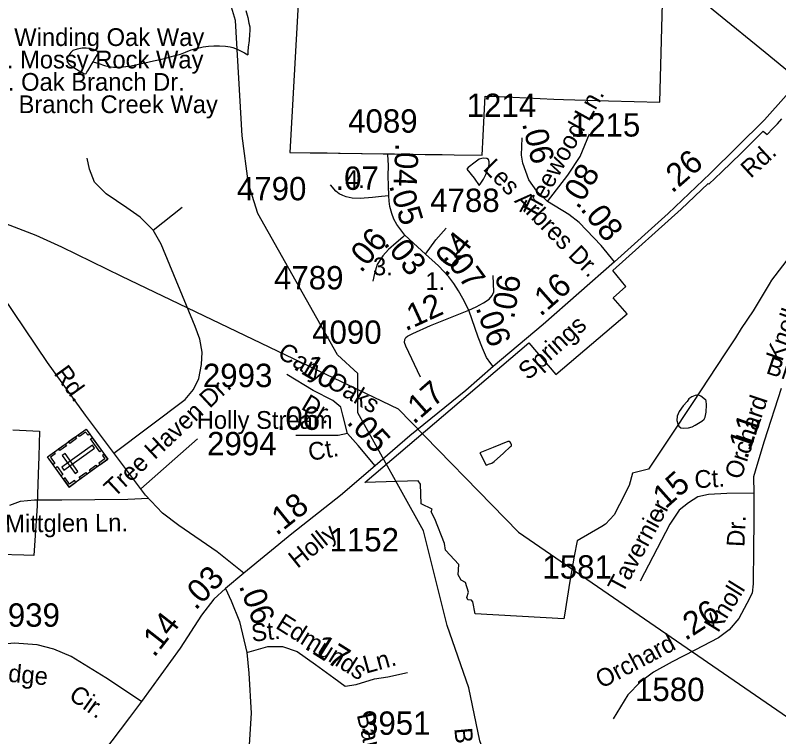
# Model space of a CAD drawing. Extents: x 2001466 to 2224147, y 644118 to 847247.
# Drawn here: x 2063438 to 2067521, y 704520 to 708382 of the extents above; entities that cross this region are included whole.
import ezdxf

# ---------------------------------------------------------------- set-up
doc = ezdxf.new("R2010")
doc.units = 0
for name, color, linetype in [('Exist Boundary Political City Limit New', 7, 'Continuous'), ('Exist Cultural Cemetery CELL', 7, 'Continuous'), ('Exist Hydrographic Creek Single Shore', 7, 'Continuous'), ('Exist Hydrographic Misc Water Feature', 7, 'Continuous'), ('Exist Road Non-System Type 51', 7, 'Continuous'), ('Exist Road Non-System Type 51 Label', 7, 'Continuous'), ('Exist Road Secondary Mileage Hundredths English Label', 7, 'Continuous'), ('Exist Road Secondary Type 51 Attributed', 7, 'Continuous'), ('Exist Road Secondary Type 51 Label', 7, 'Continuous'), ('Exist Road Secondary Type 51 Number Label', 7, 'Continuous'), ('Exist Utilities Electrical Transmission Line', 7, 'Continuous'), ('Map Preparation Boundary City Limit Buffer Line', 7, 'Continuous')]:
    doc.layers.add(name, color=color, linetype=linetype)

msp = doc.modelspace()

# ---------------------------------------------------------------- linework, layer by layer
at = {"layer": 'Exist Boundary Political City Limit New'}
for points in [[(2064963.9, 708667.1), (2064906.8, 707647.5), (2065015.1, 707646.1), (2065106.6, 707644.6), (2065166.4, 707643.9), (2065175.4, 707643.6), (2065289, 707642.1), (2065292.8, 707642.2), (2065406, 707640.6), (2065466, 707639.6), (2065566, 707638.2), (2065629.8, 707637.2), (2065633, 707637.2), (2065634.6, 707637.3), (2065720.5, 707636.2), (2065784.4, 707635.2), (2065934.8, 707632.9), (2065940.2, 707736.5), (2065948.1, 707881), (2065951.9, 707949.2), (2066025.6, 707946.1), (2066318.8, 707932.9), (2066370.4, 707931.2), (2066610.9, 707924.5), (2066885.5, 707916.4), (2066903.6, 708580.2)], [(2067664, 707200.9), (2067482.9, 706964.1), (2067470, 706942.8), (2067383.9, 706800.6), (2067319.8, 706704.7), (2067290.4, 706656.1), (2067233.2, 706569.3), (2067147.2, 706439), (2067061.4, 706308.7), (2066935.9, 706119.2), (2066825.5, 705952.4), (2066738.8, 705931.6), (2066722, 705864.4), (2066669.9, 705764.2), (2066641.1, 705708.9), (2066595.1, 705657.9), (2066575, 705646.1), (2066442.4, 705568.8), (2066427.6, 705486.3), (2066403.8, 705353.4), (2066374.6, 705170.5), (2066371.5, 705150.8), (2065897.2, 705178), (2065884.2, 705241.8), (2065877.8, 705251.4), (2065858.1, 705252.4), (2065852.5, 705264.8), (2065861.8, 705294.8), (2065845.5, 705345.6), (2065823.2, 705357.7), (2065807, 705386.1), (2065810.4, 705441.8), (2065739.2, 705518.9), (2065733.8, 705554.3), (2065682.4, 705685.9), (2065662.2, 705723.4), (2065667.4, 705739.2), (2065608, 705767.4), (2065604.5, 705872.7), (2065593.4, 705889.9), (2065306.9, 705880.6), (2066184.4, 706628.9), (2066329.6, 706458.9), (2066709.8, 706783.7), (2066636.1, 706869.6), (2066704.2, 706930.8), (2066633.5, 707014.9), (2067000.1, 707344.6), (2067143.8, 707481.4), (2067147.4, 707477.8), (2067215, 707542.2), (2067268.2, 707593.5), (2067318.4, 707642.4), (2067369, 707692.5), (2067419.4, 707743.1), (2067437.5, 707761.1), (2067458.8, 707744.1), (2067490.1, 707775.7), (2067514.6, 707800.9), (2067538.6, 707826.7)], [(2063424, 706162.9), (2063567.9, 706156.6), (2063563, 706020.2), (2063559.6, 705925.4), (2063555.8, 705816.8), (2063555, 705761.7), (2063554.6, 705756.7), (2063536.1, 705489.8), (2063483.1, 705491.3), (2063351.6, 705495.2)]]:
    msp.add_lwpolyline(points, dxfattribs=at)
at = {"layer": 'Exist Cultural Cemetery CELL'}
for points in [[(2063725.9, 705856.9), (2063609.9, 706018.6), (2063816.8, 706167.1), (2063932.8, 706005.3)], [(2063836.1, 706140.2), (2063826.8, 706133.5), (2063813.9, 706151.3), (2063781.1, 706127.8), (2063774.6, 706136.8), (2063816.8, 706167.1)], [(2063764.7, 706115.7), (2063729.5, 706090.5), (2063722.9, 706099.7), (2063758.1, 706125)], [(2063890, 706045.3), (2063840.5, 706114.3), (2063849.8, 706120.9), (2063899.3, 706052)], [(2063711.1, 706077.3), (2063675.9, 706052.1), (2063669.3, 706061.3), (2063704.5, 706086.6)], [(2063686.2, 705962.5), (2063697.1, 705947.4), (2063861.9, 706065.6), (2063851, 706080.8)], [(2063645.1, 706044), (2063651.7, 706034.8), (2063625.5, 706016), (2063649.2, 705983), (2063640.1, 705976.6), (2063609.9, 706018.7)], [(2063757.5, 705929.7), (2063772.6, 705940.6), (2063704, 706036.3), (2063688.8, 706025.4)], [(2063913.5, 706032.2), (2063904.2, 706025.5), (2063917, 706007.6), (2063884.2, 705984), (2063890.7, 705975), (2063932.8, 706005.2)], [(2063682.8, 705917.1), (2063652.6, 705959.2), (2063661.8, 705965.8), (2063692, 705923.7)], [(2063876, 705964.5), (2063840.8, 705939.3), (2063834.2, 705948.5), (2063869.4, 705973.8)], [(2063761.1, 705882.1), (2063754.5, 705891.3), (2063728.4, 705872.6), (2063704.7, 705905.5), (2063695.7, 705899.1), (2063725.9, 705856.9)], [(2063821.4, 705925.3), (2063786.2, 705900.1), (2063779.6, 705909.3), (2063814.8, 705934.6)]]:
    msp.add_lwpolyline(points, close=True, dxfattribs=at)
at = {"layer": 'Exist Hydrographic Creek Single Shore'}
for points in [[(2065269.4, 706379.4), (2065269.4, 706463.6), (2065161.3, 706564.2), (2064734.4, 707321), (2064684.4, 707479.4), (2064650.4, 707736), (2064616.5, 708353.6), (2064540.4, 708604.4), (2064273.5, 709003.6), (2064014.5, 709268), (2063530.6, 709576.5)], [(2066370.1, 701890.9), (2066243.2, 702500.2), (2066059.3, 702815.6), (2066034.3, 702940.8), (2066050.2, 703298), (2066149.3, 703624.1), (2066140.3, 703906.5), (2065923.3, 704498.2), (2065864.3, 704781.5), (2065747.4, 705115.3), (2065621.3, 705623.1), (2065269.4, 706253.6), (2065269.4, 706379.4)]]:
    msp.add_lwpolyline(points, dxfattribs=at)
at = {"layer": 'Exist Hydrographic Misc Water Feature'}
for points in [[(2064671.1, 708406.5), (2064681.7, 708370.4), (2064687.5, 708338.6), (2064691.8, 708320.6), (2064691.4, 708298.7), (2064689.7, 708280.7), (2064687.9, 708246.5), (2064684, 708210.6), (2064681.5, 708188.6), (2064681.5, 708170.4)], [(2063854.1, 708132.8), (2063858, 708139.1), (2063877.9, 708171), (2063881.8, 708177.3), (2063882, 708180.8), (2063879.8, 708185.3), (2063875.9, 708189.1), (2063861.7, 708196.9), (2063837.7, 708203), (2063816, 708205.1), (2063795.9, 708204.9), (2063768.2, 708201), (2063745.9, 708192.6), (2063734, 708182.6), (2063724.1, 708168.7), (2063717.8, 708156.7), (2063716.1, 708146.8), (2063715.9, 708132.7), (2063724.1, 708120.9), (2063736, 708110.9), (2063750, 708102.7), (2063780.3, 708084.8), (2063808.2, 708068.8), (2063812.1, 708069), (2063816.2, 708070.8), (2063820.1, 708077.1), (2063826.3, 708085.1), (2063854.1, 708132.8)], [(2063854.1, 708132.8), (2063883.9, 708123), (2063914.2, 708113.1), (2063937.8, 708107.1), (2063963.8, 708103.2), (2063990.3, 708103.2), (2064014.1, 708105.3), (2064058, 708111.6), (2064096.3, 708119.6), (2064129.9, 708127.5), (2064177.9, 708137.6), (2064212, 708145.8), (2064248.3, 708153.8), (2064286, 708163.8), (2064321.7, 708173.9), (2064348.1, 708184.1), (2064377.6, 708196.2), (2064405.7, 708204.1), (2064442, 708212), (2064472, 708216), (2064499.4, 708218.3), (2064529.6, 708218.2), (2064561.6, 708216.2), (2064587.8, 708212.2), (2064601.6, 708208.5), (2064624.1, 708200.2), (2064664.1, 708180.3), (2064681.5, 708170.4)], [(2065892.8, 707509), (2065918.6, 707471), (2065924.8, 707477), (2065942.6, 707505), (2065954.7, 707529.2), (2065968.6, 707567.2), (2065972.7, 707583.3), (2065972.3, 707597.1), (2065968.4, 707609.1), (2065960.6, 707615.1), (2065940.5, 707617), (2065932.5, 707614.9), (2065918.6, 707610.9), (2065896.9, 707594.8), (2065860.8, 707567), (2065852.6, 707558.9), (2065892.8, 707509)], [(2067010.7, 706291.3), (2066989.2, 706261.4), (2066982.8, 706249.4), (2066978.9, 706235.4), (2066976.9, 706213.3), (2066981.2, 706195.3), (2066986.7, 706183.4), (2066997, 706173.4), (2067010.7, 706171.3), (2067039.2, 706173.5), (2067058.9, 706179.4), (2067075.1, 706187.5), (2067110.6, 706209.3), (2067122.9, 706219.6), (2067128.6, 706231.3), (2067132.7, 706257.5), (2067134.6, 706297.3), (2067132.9, 706317.5), (2067130.5, 706321.5), (2067120.8, 706331.5), (2067104.4, 706343.3), (2067090.5, 706349.4), (2067074.5, 706347.4), (2067056.6, 706339.6), (2067040.4, 706329.4), (2067030.8, 706315.1), (2067010.7, 706291.3)], [(2065993.2, 706067.6), (2065923.1, 706039.2), (2065955.5, 705973.5), (2065961.5, 705975.5), (2065969.3, 705979.5), (2065987.3, 705985.3), (2065999.8, 705993.6), (2066049.6, 706037.5), (2066087.4, 706073.6), (2066091.5, 706077.4), (2066091.7, 706083.5), (2066089.2, 706091.6), (2066085.5, 706097.4), (2066079, 706099.6), (2066073, 706099.7), (2065993.2, 706067.6)]]:
    msp.add_lwpolyline(points, dxfattribs=at)
at = {"layer": 'Exist Road Non-System Type 51'}
msp.add_line((2064108.6, 705846.5), (2064412.5, 706114.1), dxfattribs=at)
for points in [[(2064174.8, 707231.9), (2064106, 707300.7), (2064034.1, 707350.8), (2063924.7, 707425.9), (2063862.1, 707488.5), (2063834, 707557.3), (2063821.5, 707616.8)], [(2064174.8, 707231.9), (2064331.2, 707353.9)], [(2063964.4, 706038.7), (2064346.8, 706325), (2064390.6, 706378.2), (2064418.8, 706437.7), (2064434.4, 706512.8), (2064437.5, 706578.5), (2064425, 706647.3), (2064400, 706716.2), (2064218.6, 707156.8), (2064174.8, 707231.9)], [(2063408.7, 705759.9), (2063465, 705781.8), (2063540, 705788), (2063687, 705788), (2064040.4, 705791.2), (2064149.5, 705796.5)]]:
    msp.add_lwpolyline(points, dxfattribs=at)
at = {"layer": 'Exist Road Secondary Type 51 Attributed'}
for points in [[(2064660.6, 705396), (2064517.4, 705509.7), (2064312.2, 705651.8), (2064225.4, 705716.6), (2064133.9, 705812.9), (2063812.8, 706240.8), (2063609.2, 706523.5), (2063185.5, 707152), (2062988.2, 707431.5), (2062820.2, 707658.9), (2062735, 707788.4), (2062602.4, 708022.1), (2062550.3, 708099.4), (2062420.9, 708208.4), (2062008.3, 708551.1), (2061830, 708702.7), (2061691.1, 708802.2), (2061549.1, 708871.6), (2061400.7, 708917.4), (2061103.3, 708998), (2060850.8, 709059.6)], [(2067628.2, 708035.2), (2067448.3, 708182.1), (2067190.3, 708393.7), (2066882.2, 708648.7), (2066736.2, 708773.5), (2066630.9, 708859.5)], [(2067628.2, 708035.2), (2067561.4, 707951.8), (2067445.8, 707822.3), (2067154.6, 707534.9), (2066929, 707320.1), (2066642.6, 707061.2)], [(2066283.6, 707384.1), (2066392.5, 707526.2), (2066458.7, 707625.7), (2066509.2, 707747.3)], [(2066283.6, 707384.1), (2066226.8, 707439.4), (2066184.2, 707501), (2066152.6, 707589.4), (2066144.7, 707633.6), (2066149.4, 707725.2)], [(2065435, 707415.8), (2065433.5, 707470.2), (2065431.7, 707521.2), (2065433.4, 707579.5), (2065430.8, 707634.3)], [(2065435, 707415.8), (2065396.5, 707411.2), (2065348.5, 707407.1), (2065283.2, 707401.9), (2065238.8, 707402), (2065207.4, 707409.8), (2065190.5, 707416.4), (2065169.6, 707426.8), (2065152.6, 707439.9), (2065123.8, 707473.8)], [(2065522.1, 707205.4), (2065478.4, 707261.8), (2065463.4, 707291.1), (2065452.2, 707320.7), (2065441.2, 707358.9), (2065437.9, 707386.4), (2065435, 707415.8)], [(2066642.6, 707061.2), (2066572.3, 707148.8), (2066454, 707272), (2066398.8, 707314.6), (2066283.6, 707384.1)], [(2065522.1, 707205.4), (2065510.2, 707193.5), (2065474.6, 707164.4), (2065434.2, 707127.3), (2065404.4, 707094.1), (2065373.7, 707048.1), (2065358.3, 706999.8), (2065350.7, 706958)], [(2065632.7, 707103.7), (2065588.3, 707141.5), (2065522.1, 707205.4)], [(2065632.7, 707103.7), (2065687.1, 707180.1), (2065742.9, 707241.8)], [(2065862.9, 706803.3), (2065832.2, 706866.4), (2065809.2, 706906.2), (2065784.3, 706946.5), (2065757.4, 706981), (2065701.8, 707040.4), (2065632.7, 707103.7)], [(2066642.6, 707061.2), (2066261.5, 706726.4), (2065993.5, 706501.8)], [(2065862.9, 706803.3), (2065903.3, 706821.5), (2065942.7, 706842.9), (2065973.1, 706862.6), (2065989.2, 706881.4), (2065997.2, 706901.9), (2065994.5, 706989.6)], [(2065605.6, 706444), (2065526.3, 706611), (2065519.1, 706630.2), (2065521.5, 706645.8), (2065526.3, 706657.8), (2065535.9, 706663.8), (2065563.6, 706678.3), (2065658.5, 706721.5), (2065862.9, 706803.3)], [(2065993.5, 706501.8), (2065981.1, 706517.1), (2065959, 706550.4), (2065936.5, 706600.9), (2065913.3, 706659.7), (2065862.9, 706803.3)], [(2065993.5, 706501.8), (2065847.2, 706374.3), (2065548.2, 706131.1), (2065362, 705970.8)], [(2065214.5, 706142.9), (2065189.2, 706240.8), (2065179.7, 706283.5), (2065137.1, 706319.8), (2065031.4, 706373.5), (2064889.4, 706458.7)], [(2067534.2, 706383.5), (2067443.5, 706101.6), (2067404.5, 705972.6), (2067387, 705910.5), (2067388.6, 705824.5)], [(2065214.5, 706142.9), (2065164, 706131.9), (2064938.3, 706133.4)], [(2065362, 705970.8), (2065271.3, 706079.7), (2065214.5, 706142.9)], [(2065362, 705970.8), (2065177.8, 705811.3), (2064917.8, 705606), (2064660.6, 705396)], [(2067388.6, 705824.5), (2067387.8, 705668.4), (2067386.2, 705532.2), (2067384.2, 705339.5), (2067378.6, 705288.6), (2067350.8, 705232.8), (2067307, 705154), (2067256.5, 705092.7), (2067198.4, 705049.7), (2067072.3, 704983.6), (2066952.1, 704921.5), (2066851.9, 704866.5), (2066780.6, 704813.2), (2066713.8, 704744.7), (2066635, 704616.5)], [(2067388.6, 705824.5), (2067243.8, 705821.3), (2067145.1, 705816.5), (2067089.4, 705803.8), (2067038.5, 705771.9), (2066989.1, 705733.7), (2066938.2, 705657.3), (2066780.2, 705352.3)], [(2064660.6, 705396), (2064562.7, 705313.1)], [(2064562.7, 705313.1), (2064499.2, 705256.2), (2064432.9, 705171.8), (2064320.5, 704994.9), (2064112.2, 704708.3)], [(2064562.7, 705313.1), (2064592.7, 705247.6), (2064636.9, 705137), (2064675.6, 704971.2)], [(2064112.2, 704708.3), (2063922.4, 704836.2), (2063736.2, 704949.9), (2063644.7, 704989.4), (2063554.8, 705011.5), (2063431.7, 705020.9), (2063321.2, 705009.9), (2063227.3, 704987.8), (2063157.9, 704938.8), (2063097.9, 704878.8), (2063052.2, 704788.8), (2063017.4, 704717.8), (2062982.7, 704654.6), (2062927.5, 704602.5), (2062861.2, 704569.3), (2062782.3, 704558.3), (2062697.1, 704572.5), (2062583.5, 704624.6)], [(2064675.6, 704971.2), (2064788.4, 705002.8), (2064867.3, 705002.8), (2064946.2, 704976), (2065044, 704906.5), (2065141.9, 704835.4), (2065201.8, 704791.2), (2065260.2, 704799.1), (2065359.6, 704830.7), (2065430.7, 704841.7), (2065536.4, 704863.9)], [(2064675.6, 704971.2), (2064686.2, 704859.9), (2064699.2, 704646.7), (2064675.6, 704276.4), (2064650.7, 703993), (2064623.9, 703681.9), (2064625.9, 703516.9), (2064640.1, 703407.9), (2064713, 703115.8), (2064785.6, 702823.6), (2064933.2, 702304.1), (2065099.7, 701697.7), (2065321.4, 700889.2), (2065465.8, 700390.2), (2065486.3, 700262.3), (2065492.6, 700134.4), (2065489.4, 699952.8), (2065485.5, 699755.4), (2065501.3, 699567.5), (2065598.3, 699071.6), (2065739.6, 698398.9), (2065799.5, 698127.3), (2065834.2, 697928.3), (2065854, 697618.8)], [(2064112.2, 704708.3), (2064047.9, 704623.8), (2063904.7, 704431.9), (2063813.2, 704299.3), (2063689.3, 704092.4), (2063546.1, 703888.7), (2063356.7, 703659.7), (2063250.2, 703537.4), (2063103.8, 703417.3), (2062935, 703281.5), (2062697.5, 703114.9), (2062526.7, 702994.1), (2062433.6, 702901), (2062290.8, 702724.9), (2062192.1, 702603.3)]]:
    msp.add_lwpolyline(points, dxfattribs=at)
at = {"layer": 'Exist Utilities Electrical Transmission Line'}
msp.add_lwpolyline([(2062878, 707468.2), (2062879.5, 707467.3), (2062901.6, 707459.3), (2063013.6, 707411.4), (2063127.6, 707369.7), (2063361.6, 707275.9), (2063547.6, 707204.3), (2063685.7, 707142.5), (2064005.9, 706985), (2064708.9, 706648), (2065486.4, 706275.4), (2066129.2, 705614.5), (2068549.7, 703948.7)], dxfattribs=at)
at = {"layer": 'Map Preparation Boundary City Limit Buffer Line'}
for points in [[(2064963.9, 708667.1), (2064906.8, 707647.5), (2065015.1, 707646.1), (2065106.6, 707644.6), (2065166.4, 707643.9), (2065175.4, 707643.6), (2065289, 707642.1), (2065292.8, 707642.2), (2065406, 707640.6), (2065466, 707639.6), (2065566, 707638.2), (2065629.8, 707637.2), (2065633, 707637.2), (2065634.6, 707637.3), (2065720.5, 707636.2), (2065784.4, 707635.2), (2065934.8, 707632.9), (2065940.2, 707736.5), (2065948.1, 707881), (2065951.9, 707949.2), (2066025.6, 707946.1), (2066318.8, 707932.9), (2066370.4, 707931.2), (2066610.9, 707924.5), (2066885.5, 707916.4), (2066903.6, 708580.2)], [(2067664, 707200.9), (2067482.9, 706964.1), (2067470, 706942.8), (2067383.9, 706800.6), (2067319.8, 706704.7), (2067290.4, 706656.1), (2067233.2, 706569.3), (2067147.2, 706439), (2067061.4, 706308.7), (2066935.9, 706119.2), (2066825.5, 705952.4), (2066738.8, 705931.6), (2066722, 705864.4), (2066669.9, 705764.2), (2066641.1, 705708.9), (2066595.1, 705657.9), (2066575, 705646.1), (2066442.4, 705568.8), (2066427.6, 705486.3), (2066403.8, 705353.4), (2066374.6, 705170.5), (2066371.5, 705150.8), (2065897.2, 705178), (2065884.2, 705241.8), (2065877.8, 705251.4), (2065858.1, 705252.4), (2065852.5, 705264.8), (2065861.8, 705294.8), (2065845.5, 705345.6), (2065823.2, 705357.7), (2065807, 705386.1), (2065810.4, 705441.8), (2065739.2, 705518.9), (2065733.8, 705554.3), (2065682.4, 705685.9), (2065662.2, 705723.4), (2065667.4, 705739.2), (2065608, 705767.4), (2065604.5, 705872.7), (2065593.4, 705889.9), (2065306.9, 705880.6), (2066184.4, 706628.9), (2066329.6, 706458.9), (2066709.8, 706783.7), (2066636.1, 706869.6), (2066704.2, 706930.8), (2066633.5, 707014.9), (2067000.1, 707344.6), (2067143.8, 707481.4), (2067147.4, 707477.8), (2067215, 707542.2), (2067268.2, 707593.5), (2067318.4, 707642.4), (2067369, 707692.5), (2067419.4, 707743.1), (2067437.5, 707761.1), (2067458.8, 707744.1), (2067490.1, 707775.7), (2067514.6, 707800.9), (2067538.6, 707826.7)], [(2063424, 706162.9), (2063567.9, 706156.6), (2063563, 706020.2), (2063559.6, 705925.4), (2063555.8, 705816.8), (2063555, 705761.7), (2063554.6, 705756.7), (2063536.1, 705489.8), (2063483.1, 705491.3), (2063351.6, 705495.2)]]:
    msp.add_lwpolyline(points, dxfattribs=at)

# ---------------------------------------------------------------- texts
at = {"layer": 'Exist Road Non-System Type 51 Label'}
for s, rotation, p in [('Tree Haven Dr.', 43.1272, (2063967.1, 705796.9)), ('Mittglen Ln.', 0.5685, (2063384.3, 705613.4)), ('Banstead Ct.', 282.9327, (2065263.5, 704637.9)), ('Bamburgh Ln.', 275.4136, (2065785.8, 704564.4))]:
    msp.add_text(s, height=95, rotation=rotation, dxfattribs=at).set_placement(p)
at = {"layer": 'Exist Road Secondary Mileage Hundredths English Label'}
for s, rotation, p in [('.06', 283.8246, (2066147.5, 707802.4)), ('.04', 267.3374, (2065471.5, 707699.4)), ('.26', 41.3594, (2066951, 707425.8)), ('.07', 0.1855, (2065150.6, 707446.9)), ('.08', 59.0984, (2066449.1, 707338.1)), ('.05', 287.0582, (2065435.7, 707470.1)), ('.08', 308.2409, (2066456.3, 707342.9)), ('.06', 50.336, (2065287.6, 706998.5)), ('.04', 51.1257, (2065742.6, 706978.1)), ('.03', 308.6801, (2065403.3, 707158.6)), ('.07', 306.168, (2065722.2, 707089.7)), ('.16', 41.3594, (2066247.3, 706766.1)), ('.06', 80.8074, (2066105.9, 706752.7)), ('.12', 24.5768, (2065525.2, 706689.4)), ('.06', 289.2412, (2065899.1, 706816.7)), ('.10', 329.162, (2064918.9, 706492.6)), ('.17', 41.3594, (2065569.1, 706189)), ('.05', 312.6835, (2065205.9, 706200.8)), ('.11', 70.9029, (2067352.1, 706000.8)), ('.15', 41.7104, (2066881.4, 705705.3)), ('.18', 38.6713, (2064835.4, 705593.4)), ('.03', 46.4034, (2064402.4, 705193.3)), ('.06', 290.7645, (2064632.4, 705327.5)), ('.26', 33.0811, (2067021.8, 705031.3)), ('.14', 51.9499, (2064180.5, 704940.9)), ('.17', 327.8662, (2064978.9, 704995.2))]:
    msp.add_text(s, height=125, rotation=rotation, dxfattribs=at).set_placement(p)
msp.add_text('.06', height=125, dxfattribs=at).set_placement((2064836.1, 706162.7))
at = {"layer": 'Exist Road Secondary Type 51 Label'}
for s, p in [('1. Winding Oak Way', (2063290.7, 708217.2)), ('2. Mossy Rock Way', (2063321.9, 708097.4)), ('3. Oak Branch Dr.', (2063327.6, 707977.6)), ('4.  Branch Creek Way', (2063278.8, 707857.9)), ('4. ', (2065201.1, 707457.5)), ('2.', (2065780, 707085.7)), ('3.', (2065351.2, 706990)), ('1.', (2065631.6, 706911.6)), ('Holly Stream ', (2064408.1, 706168.3))]:
    msp.add_text(s, height=95, dxfattribs=at).set_placement(p)
for s, rotation, p in [('Treewood Ln.', 61.0162, (2066215.3, 707283.3)), ('Rd.', 42.7211, (2067371.6, 707505.6)), ('Les Arbres Dr.', 314.4871, (2065935, 707556.8)), ('Knoll', 70.4739, (2067539.6, 706524.8)), ('Springs', 42.0214, (2066180.9, 706424.5)), ('Cary Oaks', 329.162, (2064834.6, 706554.8)), ('Braywood Ct.', 341.555, (2067448.5, 706466.9)), ('Rd.', 305.9087, (2063640.8, 706464.5)), ('Dr.', 329.162, (2064961.1, 706277)), ('Orchard', 71.5752, (2067319.1, 705892.1)), ('Ct.', 9.8702, (2065012.9, 705995.9)), ('Ct.', 3.3687, (2067073.3, 705849.8)), ('Tavernier', 61.713, (2066685, 705282.4)), ('Dr.', 87.2066, (2067337.3, 705534.8)), ('Holly', 38.6713, (2064947, 705418.2)), ('Knoll', 58.2554, (2067196.7, 705073.3)), ('Edmunds', 327.8662, (2064824.7, 705104.7)), (' St.', 6.2199, (2064669.7, 705024.5)), ('Orchard', 28.011, (2066573.2, 704776)), ('Ln.', 15.5308, (2065312.9, 704857.4)), ('Ridge', 354.7449, (2063277.7, 704825.8)), ('Cir.', 324.6985, (2063717.9, 704727))]:
    msp.add_text(s, height=95, rotation=rotation, dxfattribs=at).set_placement(p)
at = {"layer": 'Exist Road Secondary Type 51 Number Label'}
for s, p in [('1214', (2065852, 707837.2)), ('4089', (2065218, 707753.3)), ('1215', (2066408.8, 707732.5)), ('4790', (2064623, 707391.3)), ('4788', (2065656.7, 707328.9)), ('4789', (2064821.5, 706914.5)), ('4090', (2065025.5, 706623.2)), ('2993', (2064441.1, 706391.7)), ('2994', (2064463.5, 706026.7)), ('1152', (2065118.2, 705512.2)), ('1581', (2066257.1, 705366.8)), ('3939', (2063304.8, 705109.2)), ('1580', (2066752.6, 704711.1)), ('3951', (2065286.9, 704530.7))]:
    msp.add_text(s, height=125, dxfattribs=at).set_placement(p)

doc.saveas('drawing.dxf')
